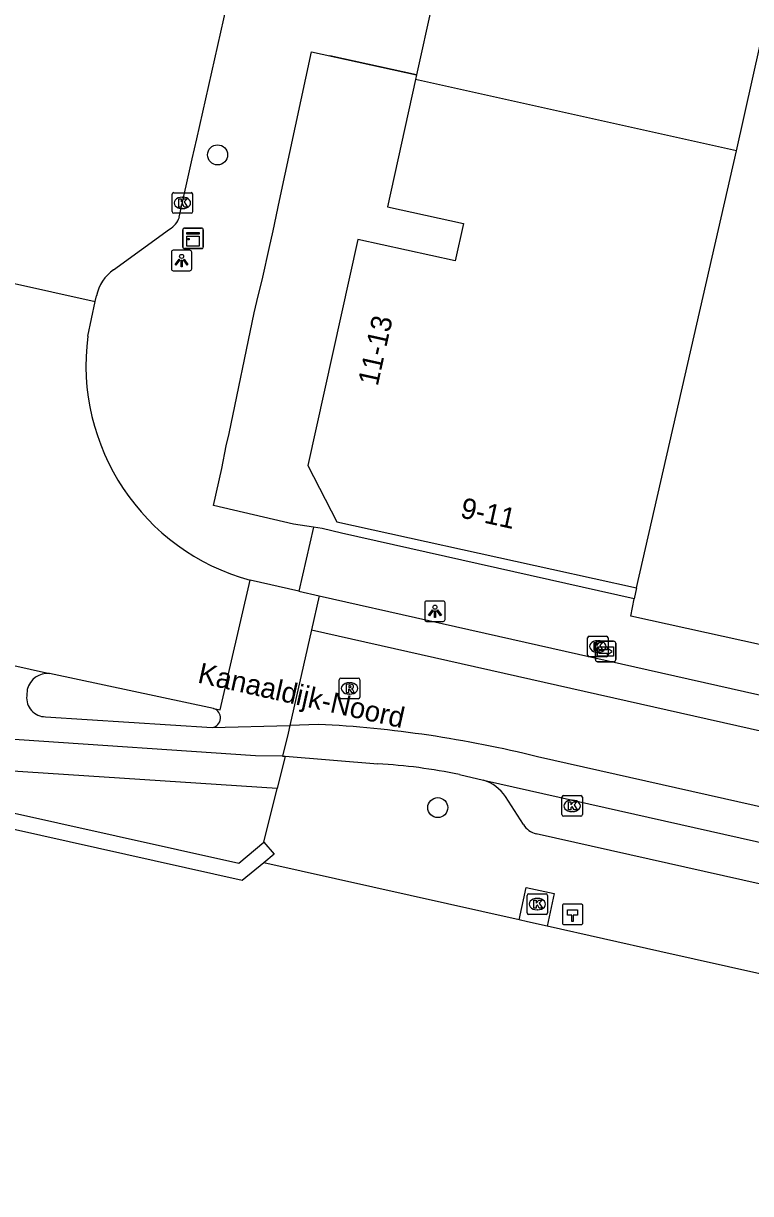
# Model space of a CAD drawing. Extents: x 162172 to 163187, y 382874 to 383684.
# Drawn here: x 162557.5 to 162592.9, y 382994.5 to 383051.6 of the extents above; entities that cross this region are included whole.
import ezdxf

# ---------------------------------------------------------------- set-up
doc = ezdxf.new("R2010")
doc.units = 0
for name, color, linetype in [('IMGEO_Berm_groen', 7, 'Continuous'), ('IMGEO_Boom', 7, 'Continuous'), ('IMGEO_Fietspad_open', 7, 'Continuous'), ('IMGEO_Hectometerpaal', 7, 'Continuous'), ('IMGEO_Hek', 7, 'Continuous'), ('IMGEO_Kademuur', 7, 'Continuous'), ('IMGEO_Kast', 7, 'Continuous'), ('IMGEO_Kolk', 7, 'Continuous'), ('IMGEO_Lichtpunt', 7, 'Continuous'), ('IMGEO_Openbare_ruimte_label', 7, 'Continuous'), ('IMGEO_Pand', 7, 'Continuous'), ('IMGEO_Pand_nummerreeks', 7, 'Continuous'), ('IMGEO_Parkeervlak_open', 7, 'Continuous'), ('IMGEO_Rijbaan_lokaal_gesloten', 7, 'Continuous'), ('IMGEO_Rijbaan_lokaal_open', 7, 'Continuous'), ('IMGEO_Rioolput', 7, 'Continuous'), ('IMGEO_Verkeerseiland_open', 7, 'Continuous'), ('IMGEO_Voetpad_open', 7, 'Continuous'), ('IMGEO_Waterloop', 7, 'Continuous'), ('IMGEO_Wegwijzer', 7, 'Continuous')]:
    doc.layers.add(name, color=color, linetype=linetype)

msp = doc.modelspace()

# ---------------------------------------------------------------- linework, layer by layer
at = {"layer": 'IMGEO_Berm_groen'}
msp.add_lwpolyline([(162581.66, 383007.872), (162581.999, 383009.452), (162583.357, 383009.161), (162583.016, 383007.567)], dxfattribs=at)
at = {"layer": 'IMGEO_Boom'}
for centre in [(162566.934, 383045.216), (162577.68, 383013.355)]:
    msp.add_circle(centre, 0.489, dxfattribs=at)
at = {"layer": 'IMGEO_Fietspad_open'}
for points in [[(162557.646, 383019.13), (162557.616, 383018.809)], [(162558.536, 383017.79), (162566.672, 383017.26)], [(162570.095, 383015.866), (162568.783, 383015.89), (162557.254, 383016.658), (162549.295, 383017.196), (162548.064, 383017.414)]]:
    msp.add_lwpolyline(points, dxfattribs=at)
for centre, radius, start, end in [((162558.63, 383018.889), 1.013, 83.957, 166.2593), ((162558.541, 383018.72), 0.93, 174.4837, 269.6706)]:
    msp.add_arc(centre, radius, start, end, dxfattribs=at)
at = {"layer": 'IMGEO_Hectometerpaal'}
for p, q in [((162583.762, 383008.566), (162583.762, 383007.725)), ((162583.762, 383008.566), (162583.762, 383007.725)), ((162584.678, 383008.65), (162583.837, 383008.65)), ((162584.678, 383008.65), (162583.837, 383008.65)), ((162584.762, 383007.734), (162584.762, 383008.575)), ((162584.762, 383007.734), (162584.762, 383008.575)), ((162583.846, 383007.65), (162584.687, 383007.65)), ((162583.846, 383007.65), (162584.687, 383007.65))]:
    msp.add_line(p, q, dxfattribs=at)
msp.add_lwpolyline([(162584.287, 383007.794), (162584.227, 383007.794), (162584.227, 383008.099), (162584.007, 383008.099), (162584.007, 383008.368), (162584.507, 383008.368), (162584.507, 383008.099), (162584.287, 383008.099), (162584.287, 383007.794)], dxfattribs=at)
for centre, start, end in [((162583.84, 383008.572), 92.4484, 184.2845), ((162583.84, 383008.572), 92.4484, 184.2845), ((162584.684, 383008.572), 2.4484, 94.2845), ((162584.684, 383008.572), 2.4484, 94.2845), ((162583.84, 383007.728), 182.4484, 274.2845), ((162583.84, 383007.728), 182.4484, 274.2845), ((162584.684, 383007.728), 272.4484, 4.2845), ((162584.684, 383007.728), 272.4484, 4.2845)]:
    msp.add_arc(centre, 0.0779, start, end, dxfattribs=at)
at = {"layer": 'IMGEO_Hek'}
msp.add_lwpolyline([(162576.647, 383049.119), (162572.418, 383050.054)], dxfattribs=at)
at = {"layer": 'IMGEO_Kademuur'}
for points in [[(162569.19, 383010.669), (162568.136, 383009.792), (162380.82, 383051.66), (162313.239, 383066.765), (162187.94, 383094.645), (162186.014, 383096.385), (162186.034, 383096.464), (162182.996, 383097.146)], [(162541.309, 383016.586), (162567.965, 383010.651), (162569.191, 383011.677)], [(162569.191, 383011.677), (162569.694, 383011.088), (162569.19, 383010.669)], [(162581.66, 383007.872), (162569.19, 383010.669)], [(162582.055, 383007.783), (162581.66, 383007.872)]]:
    msp.add_lwpolyline(points, dxfattribs=at)
at = {"layer": 'IMGEO_Kast'}
for p, q in [((162565.236, 383040.715), (162565.236, 383041.556)), ((162565.236, 383041.556), (162565.236, 383040.715)), ((162565.311, 383041.64), (162566.152, 383041.64)), ((162566.152, 383041.64), (162565.311, 383041.64)), ((162566.236, 383041.565), (162566.236, 383040.724)), ((162566.236, 383040.724), (162566.236, 383041.565)), ((162566.161, 383040.64), (162565.32, 383040.64)), ((162565.32, 383040.64), (162566.161, 383040.64))]:
    msp.add_line(p, q, dxfattribs=at)
for points in [[(162565.431, 383041.43), (162566.031, 383041.43), (162566.031, 383041.345), (162565.431, 383041.345), (162565.431, 383041.43)], [(162565.431, 383041.255), (162566.031, 383041.255), (162566.031, 383040.766), (162565.431, 383040.766), (162565.431, 383041.255)]]:
    msp.add_lwpolyline(points, dxfattribs=at)
msp.add_circle((162565.515, 383041.104), 0.0377, dxfattribs=at)
for centre, start, end in [((162565.314, 383041.562), 92.4484, 184.2845), ((162565.314, 383041.562), 92.4484, 184.2845), ((162566.158, 383041.562), 2.4484, 94.2845), ((162566.158, 383041.562), 2.4484, 94.2845), ((162565.314, 383040.718), 182.4484, 274.2845), ((162565.314, 383040.718), 182.4484, 274.2845), ((162566.158, 383040.718), 272.4484, 4.2845), ((162566.158, 383040.718), 272.4484, 4.2845)]:
    msp.add_arc(centre, 0.0779, start, end, dxfattribs=at)
at = {"layer": 'IMGEO_Kolk'}
for p, q in [((162564.716, 383042.446), (162564.716, 383043.298)), ((162564.791, 383043.372), (162565.643, 383043.372)), ((162565.204, 383043.152), (162565.229, 383043.152)), ((162565.717, 383043.298), (162565.717, 383042.446)), ((162565.643, 383042.372), (162564.791, 383042.372)), ((162565.227, 383042.592), (162565.202, 383042.592)), ((162585.067, 383021.721), (162585.919, 383021.721)), ((162584.992, 383020.795), (162584.992, 383021.647)), ((162585.48, 383021.501), (162585.505, 383021.501)), ((162585.993, 383021.647), (162585.993, 383020.795)), ((162585.919, 383020.721), (162585.067, 383020.721)), ((162585.503, 383020.941), (162585.478, 383020.941)), ((162583.738, 383013.015), (162583.738, 383013.867)), ((162583.813, 383013.941), (162584.665, 383013.941)), ((162584.226, 383013.721), (162584.251, 383013.721)), ((162584.739, 383013.867), (162584.739, 383013.015)), ((162584.249, 383013.161), (162584.224, 383013.161)), ((162584.665, 383012.941), (162583.813, 383012.941)), ((162582.116, 383009.146), (162582.968, 383009.146)), ((162582.041, 383008.22), (162582.041, 383009.072)), ((162582.529, 383008.926), (162582.554, 383008.926)), ((162583.042, 383009.072), (162583.042, 383008.22)), ((162582.968, 383008.146), (162582.116, 383008.146)), ((162582.552, 383008.366), (162582.527, 383008.366))]:
    msp.add_line(p, q, dxfattribs=at)
for points in [[(162564.716, 383042.446), (162564.716, 383043.298)], [(162564.791, 383043.372), (162565.643, 383043.372)], [(162565.037, 383043.072), (162565.16, 383043.072), (162565.16, 383042.921), (162565.29, 383043.072), (162565.454, 383043.072), (162565.308, 383042.921), (162565.461, 383042.672), (162565.309, 383042.672), (162565.224, 383042.836), (162565.16, 383042.769), (162565.16, 383042.672), (162565.037, 383042.672), (162565.037, 383043.072)], [(162565.717, 383043.298), (162565.717, 383042.446)], [(162565.643, 383042.372), (162564.791, 383042.372)], [(162585.067, 383021.721), (162585.919, 383021.721)], [(162584.992, 383020.795), (162584.992, 383021.647)], [(162585.313, 383021.421), (162585.436, 383021.421), (162585.436, 383021.27), (162585.566, 383021.421), (162585.73, 383021.421), (162585.584, 383021.27), (162585.737, 383021.021), (162585.585, 383021.021), (162585.5, 383021.185), (162585.436, 383021.118), (162585.436, 383021.021), (162585.313, 383021.021), (162585.313, 383021.421)], [(162585.993, 383021.647), (162585.993, 383020.795)], [(162585.919, 383020.721), (162585.067, 383020.721)], [(162583.738, 383013.015), (162583.738, 383013.867)], [(162583.813, 383013.941), (162584.665, 383013.941)], [(162584.739, 383013.867), (162584.739, 383013.015)], [(162584.059, 383013.641), (162584.182, 383013.641), (162584.182, 383013.49), (162584.312, 383013.641), (162584.476, 383013.641), (162584.33, 383013.49), (162584.483, 383013.241), (162584.331, 383013.241), (162584.246, 383013.405), (162584.182, 383013.338), (162584.182, 383013.241), (162584.059, 383013.241), (162584.059, 383013.641)], [(162584.665, 383012.941), (162583.813, 383012.941)], [(162582.116, 383009.146), (162582.968, 383009.146)], [(162582.041, 383008.22), (162582.041, 383009.072)], [(162582.362, 383008.846), (162582.485, 383008.846), (162582.485, 383008.695), (162582.615, 383008.846), (162582.779, 383008.846), (162582.633, 383008.695), (162582.786, 383008.446), (162582.634, 383008.446), (162582.549, 383008.61), (162582.485, 383008.543), (162582.485, 383008.446), (162582.362, 383008.446), (162582.362, 383008.846)], [(162583.042, 383009.072), (162583.042, 383008.22)], [(162582.968, 383008.146), (162582.116, 383008.146)]]:
    msp.add_lwpolyline(points, dxfattribs=at)
for centre, start, end in [((162564.793, 383043.296), 91.552, 178.448), ((162564.793, 383043.296), 91.552, 178.448), ((162565.641, 383043.296), 1.552, 88.448), ((162565.641, 383043.296), 1.552, 88.448), ((162564.793, 383042.448), 181.552, 268.448), ((162564.793, 383042.448), 181.552, 268.448), ((162565.641, 383042.448), 271.552, 358.448), ((162565.641, 383042.448), 271.552, 358.448), ((162585.069, 383021.645), 91.552, 178.448), ((162585.069, 383021.645), 91.552, 178.448), ((162585.917, 383021.645), 1.552, 88.448), ((162585.917, 383021.645), 1.552, 88.448), ((162585.069, 383020.797), 181.552, 268.448), ((162585.069, 383020.797), 181.552, 268.448), ((162585.917, 383020.797), 271.552, 358.448), ((162585.917, 383020.797), 271.552, 358.448), ((162583.815, 383013.865), 91.552, 178.448), ((162583.815, 383013.865), 91.552, 178.448), ((162584.663, 383013.865), 1.552, 88.448), ((162584.663, 383013.865), 1.552, 88.448), ((162583.815, 383013.017), 181.552, 268.448), ((162583.815, 383013.017), 181.552, 268.448), ((162584.663, 383013.017), 271.552, 358.448), ((162584.663, 383013.017), 271.552, 358.448), ((162582.118, 383009.07), 91.552, 178.448), ((162582.118, 383009.07), 91.552, 178.448), ((162582.966, 383009.07), 1.552, 88.448), ((162582.966, 383009.07), 1.552, 88.448), ((162582.118, 383008.222), 181.552, 268.448), ((162582.118, 383008.222), 181.552, 268.448), ((162582.966, 383008.222), 271.552, 358.448), ((162582.966, 383008.222), 271.552, 358.448)]:
    msp.add_arc(centre, 0.0765, start, end, dxfattribs=at)
for centre, major_axis, ratio, start_param, end_param in [((162565.203, 383042.872), (-0.387, 0.002), 0.722429, 4.712389, 7.853982), ((162565.228, 383042.872), (-0.39, 0.002), 0.717154, 1.570796, 4.712389), ((162585.479, 383021.221), (-0.387, 0.002), 0.722429, 4.712389, 7.853982), ((162585.504, 383021.221), (-0.39, 0.002), 0.717154, 1.570796, 4.712389), ((162584.225, 383013.441), (-0.387, 0.002), 0.722429, 4.712389, 7.853982), ((162584.25, 383013.441), (-0.39, 0.002), 0.717154, 1.570796, 4.712389), ((162582.528, 383008.646), (-0.387, 0.002), 0.722429, 4.712389, 7.853982), ((162582.553, 383008.646), (-0.39, 0.002), 0.717154, 1.570796, 4.712389)]:
    msp.add_ellipse(centre, major_axis=major_axis, ratio=ratio, start_param=start_param, end_param=end_param, dxfattribs=at)
at = {"layer": 'IMGEO_Lichtpunt'}
for p, q in [((162565.58, 383040.56), (162564.772, 383040.56)), ((162565.58, 383040.56), (162564.772, 383040.56)), ((162564.678, 383040.465), (162564.678, 383039.658)), ((162564.678, 383040.465), (162564.678, 383039.658)), ((162565.674, 383039.658), (162565.674, 383040.465)), ((162565.674, 383039.658), (162565.674, 383040.465)), ((162564.772, 383039.564), (162565.58, 383039.564)), ((162564.772, 383039.564), (162565.58, 383039.564)), ((162577.946, 383023.439), (162577.138, 383023.439)), ((162577.946, 383023.439), (162577.138, 383023.439)), ((162577.044, 383023.344), (162577.044, 383022.537)), ((162577.044, 383023.344), (162577.044, 383022.537)), ((162578.04, 383022.537), (162578.04, 383023.344)), ((162578.04, 383022.537), (162578.04, 383023.344)), ((162577.138, 383022.443), (162577.946, 383022.443)), ((162577.138, 383022.443), (162577.946, 383022.443))]:
    msp.add_line(p, q, dxfattribs=at)
for points in [[(162565.052, 383040.129), (162565.091, 383040.101), (162564.903, 383039.839), (162564.865, 383039.866), (162565.052, 383040.129)], [(162565.154, 383040.081), (162565.201, 383040.081), (162565.201, 383039.759), (162565.154, 383039.759), (162565.154, 383040.081)], [(162565.264, 383040.101), (162565.302, 383040.128), (162565.489, 383039.866), (162565.45, 383039.838), (162565.264, 383040.101)], [(162577.418, 383023.008), (162577.457, 383022.98), (162577.269, 383022.718), (162577.231, 383022.745), (162577.418, 383023.008)], [(162577.52, 383022.96), (162577.567, 383022.96), (162577.567, 383022.638), (162577.52, 383022.638), (162577.52, 383022.96)], [(162577.63, 383022.98), (162577.668, 383023.007), (162577.855, 383022.745), (162577.816, 383022.717), (162577.63, 383022.98)]]:
    msp.add_lwpolyline(points, dxfattribs=at)
for centre in [(162565.177, 383040.263), (162577.543, 383023.142)]:
    msp.add_circle(centre, 0.0994, dxfattribs=at)
for centre, start, end in [((162564.772, 383040.465), 90, 180), ((162564.772, 383040.465), 90, 180), ((162565.58, 383040.465), 0, 90), ((162565.58, 383040.465), 0, 90), ((162564.772, 383039.658), 180, 270), ((162564.772, 383039.658), 180, 270), ((162565.58, 383039.658), 270, 0), ((162565.58, 383039.658), 270, 360), ((162577.138, 383023.344), 90, 180), ((162577.138, 383023.344), 90, 180), ((162577.946, 383023.344), 0, 90), ((162577.946, 383023.344), 0, 90), ((162577.138, 383022.537), 180, 270), ((162577.138, 383022.537), 180, 270), ((162577.946, 383022.537), 270, 0), ((162577.946, 383022.537), 270, 360)]:
    msp.add_arc(centre, 0.0946, start, end, dxfattribs=at)
at = {"layer": 'IMGEO_Pand'}
for points in [[(162592.267, 383045.42), (162600.513, 383082.384)], [(162577.413, 383052.58), (162576.647, 383049.119)], [(162576.647, 383049.119), (162576.596, 383048.889)], [(162576.596, 383048.889), (162575.223, 383042.685), (162578.933, 383041.864), (162578.529, 383040.039), (162573.778, 383041.091), (162571.334, 383030.049), (162572.761, 383027.312), (162583.241, 383024.993), (162587.376, 383024.078)], [(162592.267, 383045.42), (162576.596, 383048.889)], [(162587.376, 383024.078), (162592.267, 383045.42)], [(162587.376, 383024.078), (162587.271, 383023.55)], [(162606.861, 383018.331), (162599.651, 383019.927), (162595.302, 383020.889), (162587.103, 383022.704), (162587.271, 383023.55)]]:
    msp.add_lwpolyline(points, dxfattribs=at)
at = {"layer": 'IMGEO_Parkeervlak_open'}
for points in [[(162581.859, 383012.525), (162580.987, 383013.894)], [(162630.082, 383001.399), (162582.487, 383012.075)]]:
    msp.add_lwpolyline(points, dxfattribs=at)
for centre, radius, start, end in [((162579.329, 383012.794), 1.99, 33.5568, 72.8915), ((162582.764, 383013.125), 1.086, 213.5391, 255.2131)]:
    msp.add_arc(centre, radius, start, end, dxfattribs=at)
at = {"layer": 'IMGEO_Rijbaan_lokaal_gesloten'}
for points in [[(162571.899, 383023.687), (162773.34, 382978.384), (162787.291, 382975.248), (162824.157, 382966.963), (162829.302, 382965.805), (162943.475, 382940.176), (162960.356, 382936.387), (163076.773, 382910.308)], [(162571.522, 383022.029), (162786.88, 382973.603), (162917.14, 382944.312), (162943.106, 382938.499), (163087.202, 382906.239)], [(162570.463, 383017.371), (162570.372, 383016.996), (162570.095, 383015.866)], [(162571.857, 383017.418), (162570.463, 383017.371)], [(162570.095, 383015.866), (162570.224, 383015.864)], [(162570.224, 383015.864), (162574.749, 383015.487)], [(163063.468, 382907.805), (162942.339, 382935.016), (162786.012, 382970.134), (162582.55, 383015.84)], [(162578.735, 383014.966), (162579.914, 383014.696)], [(162579.914, 383014.696), (162633.717, 383002.605)]]:
    msp.add_lwpolyline(points, dxfattribs=at)
for centre, radius, start, end in [((162569.014, 382961.131), 56.359, 76.1025, 87.108), ((162573.564, 382990.912), 24.603, 77.8673, 87.2392)]:
    msp.add_arc(centre, radius, start, end, dxfattribs=at)
at = {"layer": 'IMGEO_Rijbaan_lokaal_open'}
for points in [[(162565.066, 383042.173), (162565.695, 383045.02), (162565.915, 383046.006), (162568.264, 383056.423), (162571.587, 383071.156), (162572.387, 383074.686), (162574.753, 383085.311), (162575.844, 383090.279), (162577.214, 383096.517)], [(162561.858, 383039.602), (162564.594, 383041.59)], [(162552.341, 383039.976), (162560.96, 383038.054)], [(162560.96, 383038.054), (162561.019, 383038.33)], [(162560.598, 383036.376), (162560.96, 383038.054)], [(162566.741, 383018.195), (162567.067, 383018.123), (162568.518, 383024.457)], [(162570.901, 383023.915), (162568.518, 383024.457)], [(162570.901, 383023.915), (162571.899, 383023.687)], [(162571.899, 383023.687), (162571.522, 383022.029)], [(162571.522, 383022.029), (162570.463, 383017.371)], [(162553.852, 383020.997), (162558.737, 383019.897)], [(162566.741, 383018.195), (162558.737, 383019.897)], [(162566.672, 383017.26), (162570.463, 383017.371)]]:
    msp.add_lwpolyline(points, dxfattribs=at)
for centre, radius, start, end in [((162564.069, 383042.498), 1.049, 300.0568, 341.9555), ((162562.947, 383037.971), 1.961, 123.7272, 169.4558), ((162571.402, 383034.964), 10.896, 172.5554, 254.6515), ((162566.596, 383017.736), 0.482, 279.1329, 72.4259)]:
    msp.add_arc(centre, radius, start, end, dxfattribs=at)
at = {"layer": 'IMGEO_Rioolput'}
for p, q in [((162572.873, 383018.748), (162572.873, 383019.6)), ((162572.948, 383019.674), (162573.8, 383019.674)), ((162573.361, 383019.454), (162573.386, 383019.454)), ((162573.874, 383019.6), (162573.874, 383018.748)), ((162573.384, 383018.894), (162573.359, 383018.894)), ((162573.8, 383018.674), (162572.948, 383018.674))]:
    msp.add_line(p, q, dxfattribs=at)
for points in [[(162572.873, 383018.748), (162572.873, 383019.6)], [(162572.948, 383019.674), (162573.8, 383019.674)], [(162573.874, 383019.6), (162573.874, 383018.748)], [(162573.462, 383019.372), (162573.21, 383019.374), (162573.21, 383018.974)], [(162573.21, 383018.974), (162573.334, 383018.974), (162573.334, 383019.136), (162573.345, 383019.136)], [(162573.388, 383019.293), (162573.334, 383019.293), (162573.334, 383019.212)], [(162573.334, 383019.212), (162573.386, 383019.212)], [(162573.392, 383019.107), (162573.463, 383018.974), (162573.603, 383018.974), (162573.538, 383019.1)], [(162573.8, 383018.674), (162572.948, 383018.674)]]:
    msp.add_lwpolyline(points, dxfattribs=at)
for centre, radius, start, end in [((162572.95, 383019.598), 0.0765, 91.552, 178.448), ((162572.95, 383019.598), 0.0765, 91.552, 178.448), ((162573.798, 383019.598), 0.0765, 1.552, 88.448), ((162573.798, 383019.598), 0.0765, 1.552, 88.448), ((162573.344, 383019.083), 0.0533, 26.0293, 88.6989), ((162573.37, 383019.401), 0.19, 274.7715, 282.9687), ((162573.394, 383019.197), 0.0964, 77.0061, 93.1865), ((162573.408, 383019.254), 0.0378, 276.6634, 79.6772), ((162573.461, 383019.262), 0.109, 350.3612, 89.416), ((162573.459, 383019.262), 0.112, 277.5842, 350.9817), ((162573.443, 383019.047), 0.108, 29.5134, 73.7905), ((162572.95, 383018.75), 0.0765, 181.552, 268.448), ((162572.95, 383018.75), 0.0765, 181.552, 268.448), ((162573.798, 383018.75), 0.0765, 271.552, 358.448), ((162573.798, 383018.75), 0.0765, 271.552, 358.448)]:
    msp.add_arc(centre, radius, start, end, dxfattribs=at)
for centre, major_axis, ratio, start_param, end_param in [((162573.36, 383019.174), (-0.387, 0.002), 0.722429, 4.712389, 7.853982), ((162573.385, 383019.174), (-0.39, 0.002), 0.717154, 1.570796, 4.712389)]:
    msp.add_ellipse(centre, major_axis=major_axis, ratio=ratio, start_param=start_param, end_param=end_param, dxfattribs=at)
at = {"layer": 'IMGEO_Verkeerseiland_open'}
msp.add_lwpolyline([(162569.191, 383011.677), (162569.837, 383014.297)], dxfattribs=at)
at = {"layer": 'IMGEO_Voetpad_open'}
for points in [[(162571.622, 383027.04), (162570.641, 383027.19), (162566.728, 383028.095), (162567.134, 383029.908), (162567.351, 383031.021), (162567.494, 383031.611), (162568.726, 383037.513), (162568.845, 383038.064), (162569.141, 383039.246), (162569.447, 383040.649), (162569.639, 383041.512), (162569.955, 383042.985), (162571.516, 383050.25), (162576.647, 383049.119)], [(162571.622, 383027.04), (162570.901, 383023.915)], [(162587.271, 383023.55), (162572.984, 383026.76), (162572.034, 383026.977), (162571.622, 383027.04)], [(162569.837, 383014.297), (162548.212, 383015.702)], [(162570.224, 383015.864), (162569.837, 383014.297)]]:
    msp.add_lwpolyline(points, dxfattribs=at)
at = {"layer": 'IMGEO_Waterloop'}
for points in [[(162581.66, 383007.872), (162569.19, 383010.669)], [(162583.016, 383007.567), (162582.055, 383007.783), (162581.66, 383007.872)], [(162632.556, 382996.471), (162616.765, 383000), (162614.366, 383000.536), (162610.943, 383001.304), (162599.117, 383003.956), (162593.554, 383005.204), (162588.519, 383006.333), (162583.016, 383007.567)]]:
    msp.add_lwpolyline(points, dxfattribs=at)
at = {"layer": 'IMGEO_Wegwijzer'}
for p, q in [((162585.375, 383020.58), (162585.375, 383021.38)), ((162585.375, 383021.38), (162585.375, 383020.58)), ((162585.475, 383021.48), (162586.265, 383021.48)), ((162586.265, 383021.48), (162585.475, 383021.48)), ((162586.365, 383021.38), (162586.365, 383020.58)), ((162586.365, 383020.58), (162586.365, 383021.38)), ((162586.265, 383020.48), (162585.475, 383020.48)), ((162585.475, 383020.48), (162586.265, 383020.48))]:
    msp.add_line(p, q, dxfattribs=at)
for points in [[(162585.476, 383021.212), (162586.264, 383021.212), (162586.264, 383020.748), (162585.476, 383020.748), (162585.476, 383021.212)], [(162585.541, 383021.064), (162585.541, 383020.98), (162585.541, 383020.896), (162585.952, 383020.896), (162585.952, 383020.813), (162586.199, 383020.98), (162585.952, 383021.147), (162585.952, 383021.064), (162585.541, 383021.064)]]:
    msp.add_lwpolyline(points, dxfattribs=at)
for centre, start, end in [((162585.475, 383021.38), 90, 180), ((162585.475, 383021.38), 90, 180), ((162586.265, 383021.38), 0, 90), ((162586.265, 383021.38), 360, 90), ((162585.475, 383020.58), 180, 270), ((162585.475, 383020.58), 180, 270), ((162586.265, 383020.58), 270, 0), ((162586.265, 383020.58), 270, 0)]:
    msp.add_arc(centre, 0.1, start, end, dxfattribs=at)

# ---------------------------------------------------------------- texts
at = {"layer": 'IMGEO_Openbare_ruimte_label'}
msp.add_text('Kanaaldijk-Noord', height=1, rotation=347.409, dxfattribs=at).set_placement((162565.916, 383019.467))
msp.add_text('Kanaaldijk-Noord', height=1, rotation=347.409, dxfattribs=at).set_placement((162565.916, 383019.467))
at = {"layer": 'IMGEO_Pand_nummerreeks'}
for s, rotation, p in [('11-13', 77.5195, (162574.747, 383033.898)), ('9-11', 347.5227, (162578.734, 383027.527))]:
    msp.add_text(s, height=1, rotation=rotation, dxfattribs=at).set_placement(p)

doc.saveas('drawing.dxf')
